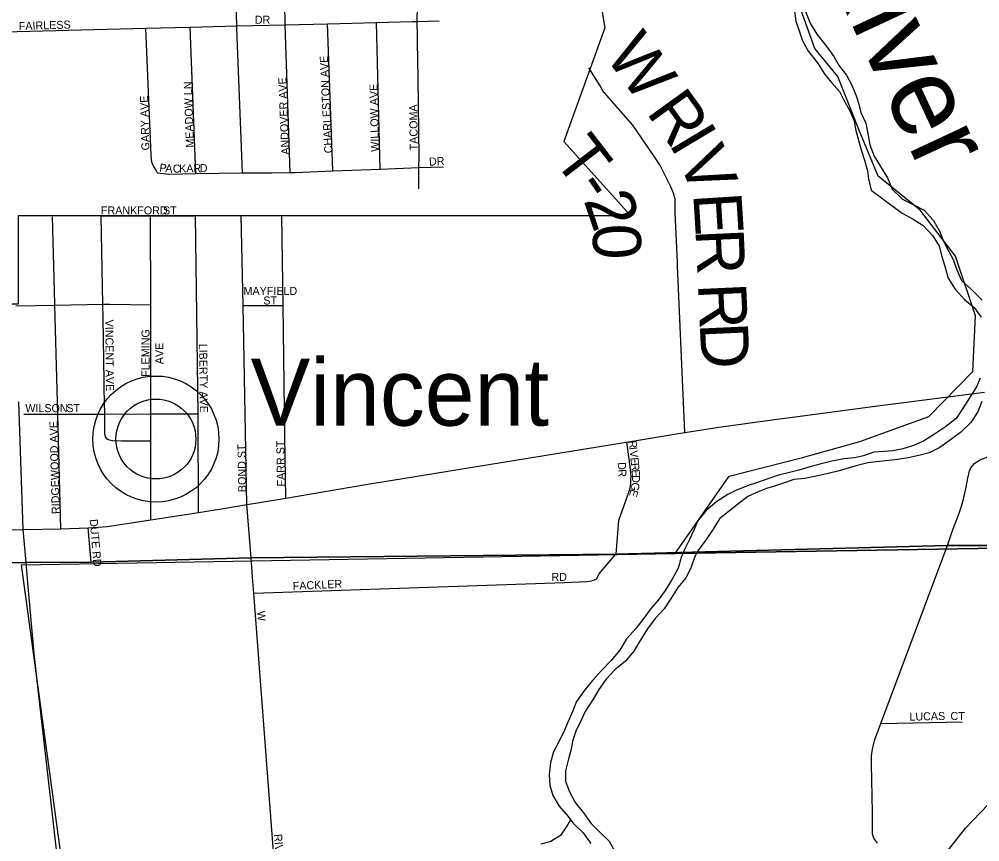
# Model space of a CAD drawing. Extents: x 1857828 to 2277390, y 930619 to 1324581.
# Drawn here: x 2072998 to 2078983, y 1243739 to 1248865 of the extents above; entities that cross this region are included whole.
import ezdxf

# ---------------------------------------------------------------- set-up
doc = ezdxf.new("R2010")
doc.units = 0
for name, color, linetype in [('GM_X_City_Street', 7, 'Continuous'), ('GM_X_City_Street_Text', 7, 'Continuous'), ('GM_X_Corporation', 7, 'Continuous'), ('GM_X_County_Road', 7, 'Continuous'), ('GM_X_Interstate_Route', 7, 'Continuous'), ('GM_X_Major_River', 7, 'Continuous'), ('GM_X_Major_River_Text', 7, 'Continuous'), ('GM_X_Minor_River', 7, 'Continuous'), ('GM_X_State_Route', 7, 'Continuous'), ('GM_X_Township', 7, 'Continuous'), ('GM_X_Township_Road', 7, 'Continuous'), ('GM_X_Township_Road_Text', 7, 'Continuous'), ('GM_X_Township_Subdivision', 7, 'Continuous'), ('GM_X_Township_Subdivision_Text', 7, 'Continuous'), ('GM_X_Unincorporated', 7, 'Continuous'), ('GM_X_Unincorporated_Location', 7, 'Continuous'), ('GM_X_Unincorporated_Text', 7, 'Continuous')]:
    doc.layers.add(name, color=color, linetype=linetype)

msp = doc.modelspace()

# ---------------------------------------------------------------- linework, layer by layer
at = {"layer": 'GM_X_City_Street'}
for points in [[(2074388.7, 1247906.6), (2074354.8, 1248807), (2074354.4, 1248822.5), (2074332.4, 1249605.2), (2074327.3, 1249733.6), (2074331.9, 1249811.8), (2074326.6, 1249916.1), (2074315.5, 1250044.5), (2074300.3, 1250168.9), (2074285, 1250277.3), (2074254, 1250438), (2074228.9, 1250568.5), (2074222.5, 1250605.5), (2074203.8, 1250715), (2074186.4, 1250817.4), (2074181.2, 1250919.7), (2074174.2, 1251021.3), (2074161.1, 1251210.6), (2074155.8, 1251304.9), (2074148.7, 1251439.3), (2074123.9, 1251888.7), (2074098.7, 1252345.5), (2074091.8, 1252709), (2074091.7, 1252712.5)], [(2075479.7, 1248755), (2075477.7, 1248850.7), (2075477.4, 1248865.1), (2075479.8, 1248925.2), (2075492.2, 1248973.3), (2075510.6, 1249023.3), (2075541.4, 1249115.3), (2075560, 1249191.3), (2075570.5, 1249257.4), (2075565, 1249335.7), (2075561.5, 1249397.9), (2075552, 1249468.1), (2075542.6, 1249568.4), (2075511.6, 1249880.5), (2075510, 1249896.2)], [(2074686.1, 1247909.5), (2074655.5, 1248830), (2074654.3, 1248865), (2074643, 1249240.1), (2074637.8, 1249362.4), (2074631, 1249536.9), (2074625.6, 1249619.2), (2074623.8, 1249653.2), (2074597.3, 1249754.4)], [(2072848, 1248784.7), (2072903.7, 1248786.1), (2073786.8, 1248808.2), (2074063.6, 1248815.2), (2074354.4, 1248822.5), (2074655.5, 1248830), (2074918.9, 1248836.6), (2075224.1, 1248844.3), (2075446.8, 1248849.9)], [(2074953.2, 1247919.2), (2074918.9, 1248836.6)], [(2075246.4, 1247930.4), (2075224.1, 1248844.3)], [(2075446.8, 1248849.9), (2075454.2, 1248850.1), (2075477.7, 1248850.7), (2075613.8, 1248854.1)], [(2073825, 1247970.8), (2073821.2, 1248016.9), (2073786.8, 1248808.2)], [(2074097.7, 1247902.3), (2074063.6, 1248815.2)], [(2075487.9, 1247808.4), (2075488.9, 1247939.8), (2075489.4, 1248004.9), (2075484.8, 1248496.1), (2075480.4, 1248722.7), (2075479.9, 1248748.1), (2075479.7, 1248755)], [(2073825, 1247970.8), (2073834.8, 1247946.6), (2073848.7, 1247924.5), (2073858.6, 1247906.4), (2073932.9, 1247899.8), (2074097.7, 1247902.3), (2074384.6, 1247906.6), (2074388.7, 1247906.6), (2074573.2, 1247907.2), (2074686.1, 1247909.5), (2074717.8, 1247910.2), (2074953.2, 1247919.2), (2075246.4, 1247930.4), (2075488.9, 1247939.8), (2075641.5, 1247945.6)], [(2078772.1, 1245558.2), (2078781.8, 1245586), (2078811.8, 1245672), (2078853.6, 1245785.6), (2078868.3, 1245829.5), (2078880.9, 1245873.5), (2078898.1, 1245949.4), (2078909, 1246005.4), (2078919.6, 1246049.3), (2078927.9, 1246069.3), (2078950.4, 1246095), (2078982.8, 1246118.6), (2079033.3, 1246137.9), (2079298.7, 1246234.8)], [(2078346.7, 1243730.9), (2078332.4, 1243746.7), (2078322.1, 1243760.6), (2078313.7, 1243788.5), (2078313.7, 1243922.8), (2078309.3, 1244221.5), (2078308.6, 1244273.6), (2078314, 1244315.8), (2078329.1, 1244376.2), (2078360, 1244458.8), (2078366.1, 1244474.8), (2078772.1, 1245558.2)], [(2076596.1, 1245377.8), (2076609.7, 1245406), (2076714.5, 1245530.3)], [(2075935.8, 1239747.9), (2075397.5, 1240686.8), (2074830.4, 1241723.2), (2074774.4, 1241864.3), (2074763.1, 1241890.4), (2074758, 1241902.2), (2074747.6, 1241938.2), (2074733, 1241990.2), (2074716.1, 1242070.3), (2074698.8, 1242190.5), (2074685.6, 1242304.6), (2074571.9, 1243813.6), (2074459.5, 1245288.2), (2074451.8, 1245388.6)], [(2074459.5, 1245288.2), (2076395.7, 1245354.8), (2076534.1, 1245360.8), (2076566.2, 1245365.3), (2076596.1, 1245377.8)], [(2078366.1, 1244474.8), (2078873.5, 1244486.2)]]:
    msp.add_lwpolyline(points, dxfattribs=at)
at = {"layer": 'GM_X_Corporation'}
for points in [[(2076568.4, 1249275.1), (2076646.4, 1248811.3), (2076391.9, 1248102.5), (2076809.8, 1247638.7), (2072991.4, 1247639.2), (2072991.3, 1247088.8), (2072321.4, 1247088.9), (2072321.5, 1247489.2), (2070020.1, 1247489.5), (2070020.5, 1245423.2), (2068715.2, 1245415.6)], [(2087018.7, 1245699), (2077085.6, 1245534.8), (2077421, 1246017.8), (2077877.5, 1246133.1), (2078235.4, 1246233.7), (2078665.3, 1246388.8), (2078939.3, 1246668.9), (2078956.8, 1247017.1), (2078831.1, 1247388.4), (2078611.4, 1247674.9), (2078349.9, 1247887.2), (2078228.8, 1248176.4), (2078099.4, 1248507.7), (2077955.1, 1248682.7), (2077811, 1249083.9)], [(2073290.2, 1243421.6), (2073012.4, 1245464.2), (2077085.6, 1245534.8), (2087018.7, 1245699)]]:
    msp.add_lwpolyline(points, dxfattribs=at)
at = {"layer": 'GM_X_County_Road'}
for points in [[(2074451.8, 1245388.6), (2074451.7, 1245390.7), (2074442.8, 1245507.8), (2074417.4, 1245839.8)], [(2069947.7, 1245470.3), (2070162.4, 1245473.6), (2070721.7, 1245485.5), (2070941.6, 1245490.2), (2071295.8, 1245543.5), (2071449.2, 1245565.1), (2071586.6, 1245592), (2071900.2, 1245635.1), (2072072.6, 1245651.2), (2072352.6, 1245672.8), (2073023.1, 1245684.7)]]:
    msp.add_lwpolyline(points, dxfattribs=at)
at = {"layer": 'GM_X_Interstate_Route'}
msp.add_lwpolyline([(2078147.3, 1242479.8), (2078285, 1242775.5), (2078548.1, 1243357.2), (2078667.1, 1243527.2), (2078771.4, 1243667.9), (2078895, 1243824.3), (2079034.5, 1243970.6), (2079229.5, 1244131.6), (2079433.6, 1244263.1), (2079820.2, 1244484.2), (2080090.3, 1244639.2)], dxfattribs=at)
at = {"layer": 'GM_X_Major_River'}
for points in [[(2077827.7, 1248915.6), (2077836, 1248851.3), (2077856.3, 1248799.1), (2077878.6, 1248728.8), (2077915.1, 1248662.6), (2077971.6, 1248592.5), (2078018.1, 1248520.3), (2078058.4, 1248470.1), (2078108.9, 1248414), (2078133.2, 1248363.9), (2078171.6, 1248297.7), (2078200, 1248231.4), (2078208.2, 1248179.2), (2078244.9, 1248050.7), (2078265.2, 1247986.5), (2078283.6, 1247920.2), (2078289.8, 1247870), (2078306.2, 1247799.7), (2078370.6, 1247751.6), (2078429.1, 1247707.6), (2078499.6, 1247655.6), (2078568, 1247617.6), (2078630.4, 1247579.6), (2078690.9, 1247515.5), (2078729.4, 1247451.3), (2078745.7, 1247385.1), (2078764, 1247332.9), (2078786.4, 1247250.6), (2078828.9, 1247182.4), (2078887.4, 1247118.2), (2078947.8, 1247068.2), (2078992.3, 1247008)], [(2077898, 1248911.8), (2077926.4, 1248839.6), (2077966.9, 1248771.3), (2078023.4, 1248701.2), (2078073.9, 1248633), (2078106.2, 1248574.8), (2078152.7, 1248516.7), (2078185.1, 1248452.5), (2078213.4, 1248386.2), (2078229.7, 1248334.1), (2078242, 1248283.8), (2078272.4, 1248217.6), (2078284.7, 1248151.3), (2078297, 1248081), (2078325.4, 1248010.8), (2078363.8, 1247946.6), (2078408.3, 1247876.4), (2078436.7, 1247806.1), (2078501.2, 1247744), (2078567.7, 1247710.1), (2078636.1, 1247674.1), (2078694.6, 1247610), (2078731, 1247543.8), (2078757.4, 1247481.6), (2078789.8, 1247417.4), (2078816.1, 1247367.2), (2078840.4, 1247303), (2078868.8, 1247236.8), (2078929.3, 1247182.7), (2078997.9, 1247114.6)], [(2078985.7, 1246628.2), (2078961.8, 1246573.8), (2078923.9, 1246511.4), (2078880, 1246442.9), (2078836, 1246376.4), (2078770, 1246324), (2078699.8, 1246279.5), (2078631.7, 1246235.1), (2078569.5, 1246208.8), (2078503.3, 1246186.4), (2078441.1, 1246174.2), (2078386.9, 1246170), (2078322.6, 1246165.7), (2078258.4, 1246143.4), (2078202.2, 1246131.2), (2078136, 1246124.9), (2078061.7, 1246110.6), (2077987.4, 1246092.3), (2077925.2, 1246076), (2077855, 1246053.6)], [(2078996.3, 1246481.5), (2078970.5, 1246417.1), (2078926.5, 1246350.6), (2078862.5, 1246290.1), (2078800.4, 1246243.7), (2078734.3, 1246195.2), (2078668.1, 1246162.8), (2078603.9, 1246146.6), (2078537.7, 1246132.3), (2078469.4, 1246120), (2078399.2, 1246111.7), (2078336.9, 1246105.5), (2078284.7, 1246099.3), (2078218.5, 1246083)], [(2078218.5, 1246083), (2078168.3, 1246068.8), (2078106.1, 1246050.5), (2078037.9, 1246034.2), (2077963.6, 1246017.8), (2077893.4, 1246003.5), (2077825.1, 1245995.3), (2077772.9, 1245977), (2077704.7, 1245954.7), (2077654.6, 1245940.4), (2077602.4, 1245920.2), (2077538.3, 1245889.8), (2077474.2, 1245841.4), (2077424.1, 1245801), (2077362, 1245750.6), (2077322.1, 1245686.1), (2077278.2, 1245621.6), (2077226.2, 1245551.1)], [(2077855, 1246053.6), (2077804.8, 1246041.4), (2077728.6, 1246023.1), (2077656.3, 1245998.7), (2077592.2, 1245976.4), (2077540, 1245958.1), (2077463.8, 1245927.8), (2077413.7, 1245903.5), (2077345.5, 1245859), (2077277.4, 1245802.5), (2077223.5, 1245736), (2077203.6, 1245683.7), (2077173.7, 1245623.3), (2077143.8, 1245560.9), (2077121.9, 1245510.6), (2077104.1, 1245444.2), (2077066.2, 1245375.8), (2077022.3, 1245305.3), (2076978.3, 1245244.8), (2076936.3, 1245194.5), (2076890.4, 1245132), (2076842.4, 1245069.6), (2076782.4, 1245003), (2076740.5, 1244932.6), (2076686.5, 1244868.1), (2076626.5, 1244805.6), (2076570.5, 1244743.1), (2076522.5, 1244686.6), (2076470.6, 1244612.1), (2076446.7, 1244553.8), (2076418.8, 1244489.3), (2076394.9, 1244435), (2076363, 1244366.6), (2076327.1, 1244300.1), (2076309.3, 1244233.8), (2076299.6, 1244155.3), (2076303.9, 1244091.1), (2076322.2, 1244026.8), (2076362.6, 1243960.6), (2076419.1, 1243896.5)], [(2077226.2, 1245551.1), (2077208.3, 1245516.9), (2077184.4, 1245450.5), (2077154.5, 1245386.1), (2077102.6, 1245323.6), (2077060.6, 1245257.2), (2077016.7, 1245190.7), (2076960.7, 1245130.2), (2076912.7, 1245065.8), (2076866.8, 1244993.3), (2076826.9, 1244926.8), (2076774.9, 1244864.3), (2076708.8, 1244809.9), (2076654.8, 1244751.4), (2076608.9, 1244686.9), (2076567, 1244616.4), (2076527, 1244554), (2076497.1, 1244491.6), (2076465.3, 1244427.2), (2076447.4, 1244372.9), (2076435.6, 1244308.5), (2076419.7, 1244256.2), (2076401.9, 1244181.8), (2076402.2, 1244115.5), (2076426.6, 1244049.3), (2076463, 1243983.1), (2076513.4, 1243918.9), (2076559.9, 1243854.8), (2076616.4, 1243798.7), (2076674.8, 1243742.6), (2076707.2, 1243682.4)], [(2076419.1, 1243896.5), (2076447.4, 1243856.4), (2076511.9, 1243794.3), (2076560.4, 1243728.1)]]:
    msp.add_lwpolyline(points, dxfattribs=at)
at = {"layer": 'GM_X_Minor_River'}
msp.add_lwpolyline([(2076433.3, 1243876.4), (2076417.3, 1243846.2), (2076371.4, 1243777.8), (2076311.3, 1243741.4), (2076249, 1243723.1)], dxfattribs=at)
at = {"layer": 'GM_X_State_Route'}
for points in [[(2077785, 1246379.9), (2078363.2, 1246457), (2079011.6, 1246540.6)], [(2073023.1, 1245684.7), (2072996.2, 1246479.3)], [(2077093.8, 1246279.8), (2077146.2, 1246288.4), (2077358.1, 1246322.9), (2077735.7, 1246373.3), (2077785, 1246379.9)], [(2076778.8, 1246228.5), (2076782.2, 1246229), (2077093.8, 1246279.8)], [(2074469.9, 1245848.6), (2074659.7, 1245880.5), (2075145.2, 1245962), (2076778.8, 1246228.5)], [(2073023.1, 1245684.7), (2073257.4, 1245688.7), (2073427.3, 1245695.3), (2073546.9, 1245703.5), (2073818.7, 1245745.5), (2074116, 1245791.3), (2074271.8, 1245815.4), (2074417.4, 1245839.8), (2074469.9, 1245848.6)], [(2073052.3, 1245352.1), (2073041.1, 1245479.6), (2073023.1, 1245684.7)], [(2073116.9, 1244687.4), (2073091, 1244913), (2073052.3, 1245352.1)], [(2073283, 1243250), (2073268.9, 1243363.5), (2073116.9, 1244687.4)]]:
    msp.add_lwpolyline(points, dxfattribs=at)
at = {"layer": 'GM_X_Township'}
for points in [[(2062992.5, 1245435.2), (2063742.6, 1245432.9), (2066071.3, 1245442.3), (2066507.9, 1245431.3), (2066795.8, 1245436.1), (2067228, 1245443.4), (2067672.4, 1245450.8), (2068059.4, 1245457.3), (2068382, 1245462.8), (2068804.8, 1245469.9), (2069518.4, 1245463.6), (2070162.4, 1245473.6), (2070721.7, 1245485.5), (2070941.6, 1245490.2), (2071278.3, 1245478), (2072080.6, 1245464.9), (2073041.1, 1245479.6), (2073447.1, 1245480.8), (2074442.8, 1245507.8), (2076714.5, 1245530.3), (2078781.8, 1245586), (2079477.8, 1245586)], [(2079477.8, 1245586), (2078781.8, 1245586), (2076714.5, 1245530.3), (2074442.8, 1245507.8), (2073447.1, 1245480.8), (2073041.1, 1245479.6), (2072080.6, 1245464.9), (2071278.3, 1245478), (2070941.6, 1245490.2), (2070721.7, 1245485.5), (2070162.4, 1245473.6), (2069518.4, 1245463.6), (2068804.8, 1245469.9), (2068382, 1245462.8), (2068059.4, 1245457.3), (2067672.4, 1245450.8), (2067228, 1245443.4), (2066795.8, 1245436.1), (2066507.9, 1245431.3), (2066071.3, 1245442.3), (2063742.6, 1245432.9), (2062992.5, 1245435.2)]]:
    msp.add_lwpolyline(points, dxfattribs=at)
at = {"layer": 'GM_X_Township_Road'}
for points in [[(2076955.6, 1248007.5), (2076930.1, 1248045.7), (2076820.9, 1248203.8), (2076673.4, 1248371.7), (2076635, 1248417.7), (2076616.8, 1248449.8), (2076547.9, 1248561.9)], [(2077099.3, 1247348.8), (2077099.3, 1247348.9), (2077084.6, 1247660.9), (2077084.2, 1247743.2), (2077074, 1247781.3), (2077059.8, 1247815.4), (2076988.8, 1247957.6), (2076956.5, 1248006.1), (2076955.6, 1248007.5)], [(2077146.2, 1246288.4), (2077100.2, 1247327.7), (2077099.3, 1247348.8)]]:
    msp.add_lwpolyline(points, dxfattribs=at)
at = {"layer": 'GM_X_Township_Subdivision'}
for points in [[(2073508.9, 1247637.8), (2073815.8, 1247638.7), (2074096.5, 1247639.6), (2074381.3, 1247640.5), (2074633.9, 1247641.3)], [(2073518.9, 1247088.5), (2073508.9, 1247637.8)], [(2073818.4, 1246227.8), (2073818.4, 1246235.9), (2073818.4, 1246404.5), (2073818.1, 1247085.3), (2073815.8, 1247638.7)], [(2074116, 1245791.3), (2074112.2, 1246405.2), (2074096.5, 1247639.6)], [(2074417.4, 1245839.8), (2074393.8, 1247080.5), (2074381.3, 1247640.5)], [(2074654, 1246265.7), (2074654, 1246266), (2074642.1, 1247081.1), (2074633.9, 1247641.3)], [(2073220.4, 1247092.6), (2073206.3, 1247632.5)], [(2072976.4, 1247078.5), (2073220.7, 1247083.4), (2073518.9, 1247088.5), (2073561.6, 1247088)], [(2073257.4, 1245688.7), (2073238.6, 1246403.1), (2073220.7, 1247083.4), (2073220.4, 1247092.6)], [(2073527.5, 1246609), (2073520.4, 1247001), (2073518.9, 1247088.5)], [(2073561.6, 1247088), (2073818.1, 1247085.3)], [(2074393.8, 1247080.5), (2074642.1, 1247081.1)], [(2073818.4, 1246235.9), (2073714.5, 1246234.4), (2073636.3, 1246234.8), (2073580.2, 1246237.1), (2073560.1, 1246241.2), (2073546.1, 1246247.3), (2073536.1, 1246261.5), (2073532.2, 1246281.6), (2073532.4, 1246339.8), (2073531.3, 1246403.8), (2073528.4, 1246560.2), (2073527.5, 1246609)], [(2073027.3, 1246402.6), (2073238.6, 1246403.1), (2073310.4, 1246403.2), (2073330.6, 1246403.3)], [(2073330.6, 1246403.3), (2073531.3, 1246403.8), (2073818.4, 1246404.5), (2074112.2, 1246405.2)], [(2074659.7, 1245880.5), (2074654, 1246265.7)], [(2073818.7, 1245745.5), (2073818.5, 1246220.1), (2073818.4, 1246227.8)], [(2076782.2, 1246229), (2076802.1, 1246077.4), (2076806.7, 1246037.4), (2076809, 1246017.4), (2076807.3, 1245995.3), (2076807.7, 1245969.2), (2076800.2, 1245933), (2076777, 1245868.5), (2076732.8, 1245741.6), (2076714.5, 1245530.3)], [(2073447.1, 1245480.8), (2073427.3, 1245695.3)]]:
    msp.add_lwpolyline(points, dxfattribs=at)
at = {"layer": 'GM_X_Unincorporated'}
for radius in [392.8, 249]:
    msp.add_circle((2073849.9, 1246248.4), radius, dxfattribs=at)
at = {"layer": 'GM_X_Unincorporated_Location'}
msp.add_line((2073849.9, 1246248.4), (2073849.9, 1246248.4), dxfattribs=at)

# ---------------------------------------------------------------- texts
at = {"layer": 'GM_X_City_Street_Text'}
for s, rotation, p in [('FAIRLESS', 1.79577, (2072996.4, 1248796.5)), ('DR', 0.00001, (2074466.3, 1248836.1)), ('CHARLESTON AVE', 92.77045, (2074949.7, 1248029.8)), ('MEADOW LN', 91.99937, (2074087.3, 1248065.2)), ('ANDOVER AVE', 92.2894, (2074681.3, 1248021.1)), ('WILLOW AVE', 91.27471, (2075240.1, 1248038.9)), ('GARY AVE', 91.61268, (2073810.1, 1248047.6)), ('TACOMA', 90.95789, (2075482.1, 1248047.7)), ('DR', 3.01158, (2075552.6, 1247951.7)), ('P', 352.65811, (2073869.2, 1247916.4)), ('A', 355.73653, (2073907, 1247911.6)), ('C', 0.96771, (2073955.9, 1247908.2)), ('K', 1.0403, (2073995.5, 1247908.8)), ('A', 1.07458, (2074039.6, 1247909.6)), ('R', 1.01999, (2074083.5, 1247910.5)), ('D', 1.07458, (2074123.2, 1247911.2)), ('FACKLER', 2.73175, (2074703.5, 1245307.3)), ('RD', 0.00001, (2076314.3, 1245364.5)), ('W', 274.39614, (2074480.1, 1245175.4)), ('LUCAS', 1.24464, (2078544.9, 1244493.3)), ('CT', 0.00001, (2078800.3, 1244497.7)), ('RIVER', 274.39614, (2074585.7, 1243785))]:
    msp.add_text(s, height=50, rotation=rotation, dxfattribs=at).set_placement(p)
at = {"layer": 'GM_X_Major_River_Text'}
msp.add_text('River', height=500.36, rotation=294.98915, dxfattribs=at).set_placement((2077967.7, 1249295.2))
at = {"layer": 'GM_X_Township_Road_Text'}
for s, rotation, p in [('W', 306.17933, (2076641.5, 1248638.3)), ('R', 305.93785, (2076901, 1248283.4)), ('I', 300.89146, (2077041.8, 1248089.8)), ('T', 307.68931, (2076318.5, 1247993.4)), ('V', 293.02114, (2077100.1, 1247993.8)), ('-', 304.66209, (2076453.3, 1247819.2)), ('2', 288.91875, (2076513.6, 1247737.3)), ('E', 273.59827, (2077197.2, 1247776.8)), ('0', 271.83218, (2076569.2, 1247585.6)), ('R', 272.62384, (2077211.2, 1247554.2)), ('R', 272.61189, (2077226.7, 1247215.8)), ('D', 272.60918, (2077237.9, 1246969.7))]:
    msp.add_text(s, height=300, rotation=rotation, dxfattribs=at).set_placement(p)
at = {"layer": 'GM_X_Township_Subdivision_Text'}
for s, rotation, p in [('FRANKFORD', 0.00001, (2073507.1, 1247648.1)), ('ST', 0.00001, (2073894.3, 1247648.1)), ('MAYFIELD', 0.00001, (2074395.9, 1247146.5)), ('ST', 0.00001, (2074519.1, 1247086.9)), ('VINCENT AVE', 270.60877, (2073534.1, 1246992)), ('FLEMING', 90, (2073810.1, 1246635.5)), ('AVE', 90, (2073896.1, 1246714.7)), ('LIBERTY AVE', 270.62924, (2074119.3, 1246842.4)), ('WILSON', 0.00001, (2073036.3, 1246416.1)), ('ST', 0.00001, (2073291.5, 1246416.1)), ('RIDGEWOOD AVE', 91.45737, (2073251.3, 1245781.6)), ('BOND ST', 90.97411, (2074412.9, 1245918.1)), ('FARR ST', 91.02248, (2074654.9, 1245953.3)), ('R', 276.15517, (2076794.4, 1246236.2)), ('I', 276.16334, (2076798.7, 1246196.8)), ('V', 276.15433, (2076801.1, 1246174.9)), ('D', 273.47816, (2076727.1, 1246102.8)), ('E', 276.15624, (2076805.8, 1246131.2)), ('R', 276.15517, (2076809.5, 1246096.1)), ('R', 271.96742, (2076729.8, 1246059.2)), ('E', 273.82863, (2076813.7, 1246057.3)), ('D', 269.80332, (2076816.1, 1246023.1)), ('G', 260.82512, (2076816.1, 1245981.2)), ('E', 254.39984, (2076809.4, 1245939.2)), ('DUTE RD', 274.76425, (2073437.3, 1245747.5))]:
    msp.add_text(s, height=50, rotation=rotation, dxfattribs=at).set_placement(p)
at = {"layer": 'GM_X_Unincorporated_Text'}
msp.add_text('Vincent', height=417, rotation=0.00001, dxfattribs=at).set_placement((2074439.9, 1246331.7))

doc.saveas('drawing.dxf')
